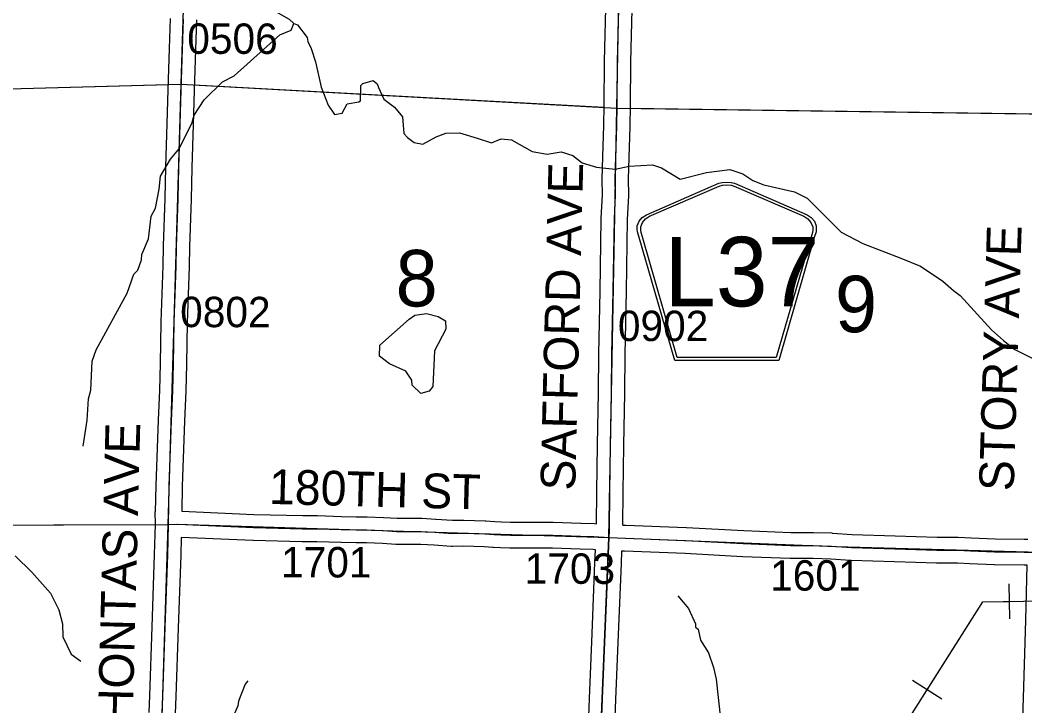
# Model space of a CAD drawing. Extents: x -157.2 to -99.3, y 12.2 to 46.2.
# Drawn here: x -116.201 to -113.887, y 31.713 to 33.292 of the extents above; entities that cross this region are included whole.
import ezdxf

# ---------------------------------------------------------------- set-up
doc = ezdxf.new("R2010")
doc.units = 0
for name, color, linetype in [('tdCoHydroRiver', 7, 'Continuous'), ('tdCoPipe', 7, 'Continuous'), ('tdCoSecRdNmbr', 7, 'Continuous'), ('tdCoSecRdTxt', 7, 'Continuous'), ('tdCoSecRteBand', 7, 'Continuous'), ('tdCoSecRteCL', 7, 'Continuous'), ('tdCoSectLine', 7, 'Continuous'), ('tdCoSectLinePart', 7, 'Continuous'), ('tdCoSectNmbr', 7, 'Continuous'), ('tdCoShieldCoRteHrd', 7, 'Continuous'), ('tdCoSurfAsphalt', 7, 'Continuous'), ('tdCoSurfEarth', 7, 'Continuous'), ('tdCoSurfGravel', 7, 'Continuous')]:
    doc.layers.add(name, color=color, linetype=linetype)

msp = doc.modelspace()

# ---------------------------------------------------------------- linework, layer by layer
at = {"layer": 'tdCoHydroRiver'}
for points in [[(-115.7398, 33.5509), (-115.7353, 33.5445), (-115.7342, 33.5271), (-115.7404, 33.4721), (-115.7423, 33.4027), (-115.7335, 33.3788), (-115.7074, 33.3528), (-115.6712, 33.3503), (-115.6616, 33.3531), (-115.6482, 33.3812), (-115.637, 33.3872), (-115.6276, 33.3869), (-115.6121, 33.3739), (-115.6093, 33.3628), (-115.6163, 33.3361), (-115.6169, 33.3141), (-115.5812, 33.2941), (-115.5704, 33.2844)], [(-115.9298, 32.7167), (-115.9213, 32.7402), (-115.921, 32.7528), (-115.9058, 32.7886), (-115.8996, 32.8405), (-115.8897, 32.8592), (-115.8806, 32.9031), (-115.8782, 32.933), (-115.855, 32.9719), (-115.8355, 32.995), (-115.8055, 33.0541), (-115.8002, 33.0729), (-115.7772, 33.1086), (-115.735, 33.15), (-115.7078, 33.1635), (-115.6027, 33.2584), (-115.5771, 33.2688), (-115.5704, 33.2844)], [(-115.5704, 33.2844), (-115.5626, 33.281), (-115.5397, 33.252), (-115.5384, 33.2425), (-115.5309, 33.2265), (-115.5207, 33.1962), (-115.5081, 33.1375), (-115.4919, 33.0961), (-115.4767, 33.0751), (-115.4593, 33.0778), (-115.4476, 33.0996), (-115.4207, 33.1036), (-115.4175, 33.1066), (-115.4165, 33.1413), (-115.4117, 33.1459), (-115.3878, 33.1532), (-115.3785, 33.145), (-115.3756, 33.1371), (-115.3637, 33.1099), (-115.339, 33.0919), (-115.3207, 33.0693), (-115.317, 33.0313), (-115.3093, 33.0216), (-115.2939, 33.0102), (-115.2735, 33.0065), (-115.243, 33.023), (-115.2207, 33.0319), (-115.1891, 33.0326), (-115.1484, 33.0204), (-115.1153, 33.0099), (-115.0928, 33.0186), (-115.069, 33.0163), (-115.022, 32.9895), (-114.9871, 32.9837), (-114.9552, 32.989)], [(-114.9552, 32.989), (-114.9283, 32.9803), (-114.9065, 32.9638), (-114.8734, 32.9534), (-114.8306, 32.9489), (-114.7986, 32.9558), (-114.7444, 32.959), (-114.7241, 32.9521), (-114.6806, 32.9257), (-114.6203, 32.9415), (-114.5664, 32.948), (-114.5367, 32.9378), (-114.5135, 32.923), (-114.4885, 32.9129), (-114.4179, 32.8969), (-114.3883, 32.8819), (-114.3098, 32.8042), (-114.26, 32.7776), (-114.1725, 32.7438), (-114.1273, 32.7253), (-114.0761, 32.6908), (-114.0514, 32.6697), (-114.0359, 32.6582), (-113.9638, 32.5791), (-113.936, 32.5547), (-113.9098, 32.5335), (-113.7774, 32.467)], [(-116.0561, 32.3115), (-116.0466, 32.3712), (-116.0437, 32.42), (-116.0384, 32.4404), (-116.035, 32.5066), (-116.0264, 32.5332), (-115.955, 32.6638), (-115.9396, 32.7075), (-115.9298, 32.7167)], [(-115.2781, 32.4323), (-115.2981, 32.4517), (-115.2993, 32.4628), (-115.313, 32.4837), (-115.3504, 32.5005), (-115.3736, 32.5185), (-115.3729, 32.5437), (-115.305, 32.6034), (-115.2921, 32.6125), (-115.2652, 32.6165), (-115.2385, 32.6095), (-115.2214, 32.5995), (-115.2204, 32.5806), (-115.247, 32.5308), (-115.2508, 32.4489), (-115.259, 32.4381), (-115.2781, 32.4323)], [(-116.2129, 32.0586), (-116.1745, 32.0213), (-116.1316, 31.9728), (-116.1121, 31.9344), (-116.1035, 31.9026), (-116.1028, 31.8726), (-116.0834, 31.8326), (-116.0617, 31.8162)], [(-114.6864, 31.9666), (-114.6619, 31.9376), (-114.6455, 31.9024), (-114.6457, 31.8946), (-114.6395, 31.8897), (-114.6339, 31.8643), (-114.6157, 31.8354), (-114.6039, 31.802), (-114.5983, 31.775), (-114.588, 31.6832)], [(-115.6764, 31.771), (-115.6829, 31.7633), (-115.6982, 31.7242), (-115.7001, 31.7132), (-115.7068, 31.6976), (-115.7095, 31.6567), (-115.7052, 31.6408), (-115.668, 31.5577), (-115.6542, 31.5432), (-115.63, 31.5062), (-115.6273, 31.4888), (-115.6257, 31.4319), (-115.6301, 31.3847), (-115.6374, 31.3502), (-115.6409, 31.2225), (-115.6523, 31.207), (-115.6552, 31.1598), (-115.6424, 31.1073), (-115.6385, 31.0788), (-115.6485, 31.0602), (-115.6752, 30.7753), (-115.6764, 30.7296)]]:
    msp.add_lwpolyline(points, dxfattribs=at)
at = {"layer": 'tdCoPipe'}
for p, q in [((-113.9216, 31.9134), (-113.923, 31.994)), ((-114.0779, 31.7287), (-114.1459, 31.7718))]:
    msp.add_line(p, q, dxfattribs=at)
for points in [[(-119.4133, 23.3327), (-118.333, 25.1143), (-118.3187, 25.3672), (-117.6223, 26.3197), (-117.3909, 27.0221), (-117.0238, 27.405), (-116.786, 27.3853), (-116.0353, 28.8965), (-115.8147, 28.963), (-115.031, 30.6247), (-114.8226, 30.6278), (-113.9839, 31.9526), (-113.7493, 31.9569), (-113.0964, 33.545), (-113.0972, 33.7644), (-112.3442, 33.9392), (-112.3543, 34.3663), (-112.164, 34.6114)], [(-114.1119, 31.7503), (-113.9839, 31.9526), (-113.9223, 31.9537)]]:
    msp.add_lwpolyline(points, dxfattribs=at)
at = {"layer": 'tdCoSecRteBand'}
for points in [[(-114.8738, 32.1328), (-114.8731, 32.2061), (-114.8731, 32.2062), (-114.8731, 32.2064), (-114.8712, 32.3141), (-114.8712, 32.3141), (-114.869, 32.4346), (-114.868, 32.5233), (-114.868, 32.5234), (-114.868, 32.5235), (-114.8652, 32.6682), (-114.8625, 32.8349), (-114.8625, 32.8354), (-114.8625, 32.8359), (-114.8598, 32.8897), (-114.8603, 32.9253), (-114.8603, 32.9258), (-114.8603, 32.9262), (-114.8593, 32.9775), (-114.8593, 32.9778), (-114.8593, 32.9781), (-114.8566, 33.0492), (-114.8562, 33.0957), (-114.8554, 33.1969), (-114.8554, 33.1972), (-114.8554, 33.1975), (-114.8514, 33.3501)], [(-114.7915, 33.3483), (-114.7954, 33.1962), (-114.7962, 33.0952), (-114.7966, 33.0482), (-114.7966, 33.0478), (-114.7966, 33.0473), (-114.7993, 32.9761), (-114.8003, 32.9256), (-114.7998, 32.8896), (-114.7998, 32.8886), (-114.7999, 32.8877), (-114.8026, 32.8334), (-114.8053, 32.6672), (-114.8053, 32.6672), (-114.8053, 32.6672), (-114.808, 32.5225), (-114.809, 32.4338), (-114.809, 32.4337), (-114.809, 32.4336), (-114.8112, 32.313), (-114.8131, 32.2054), (-114.8138, 32.13), (-114.8133, 32.1299), (-114.8133, 32.1297), (-114.8063, 32.1293), (-114.6669, 32.1239), (-114.6666, 32.1239), (-114.6664, 32.1239), (-114.5344, 32.1168), (-114.4257, 32.1123), (-114.3746, 32.1123), (-114.3742, 32.1123), (-114.3739, 32.1123), (-114.3317, 32.1114), (-114.331, 32.1113), (-114.3303, 32.1113), (-114.2847, 32.1081), (-114.1854, 32.1047), (-114.089, 32.1017), (-114.0417, 32.1017), (-114.041, 32.1017), (-114.0404, 32.1017), (-114.0108, 32.1005), (-114.0107, 32.1005), (-114.0106, 32.1005), (-113.9557, 32.0978), (-113.8884, 32.0973)], [(-115.9036, 31.6981), (-115.9022, 31.737), (-115.897, 31.8953), (-115.897, 31.8953), (-115.897, 31.8953), (-115.8913, 32.0619), (-115.8897, 32.1311), (-115.8905, 32.1603), (-115.889, 32.1604), (-115.8876, 32.2208), (-115.8876, 32.2209), (-115.8876, 32.2211), (-115.8822, 32.3708), (-115.8822, 32.3709), (-115.8822, 32.3709), (-115.8795, 32.4405), (-115.8778, 32.5009), (-115.8763, 32.5968), (-115.8763, 32.5971), (-115.8763, 32.5974), (-115.8721, 32.7262), (-115.8709, 32.772), (-115.8709, 32.7721), (-115.8709, 32.7722), (-115.8674, 32.8814), (-115.8654, 32.9535), (-115.8654, 32.9536), (-115.8654, 32.9536), (-115.8625, 33.0537), (-115.8602, 33.1314), (-115.8602, 33.1315), (-115.8602, 33.1315), (-115.857, 33.2267), (-115.857, 33.2268), (-115.857, 33.2268), (-115.8546, 33.2954)], [(-115.7946, 33.2929), (-115.7971, 33.2247), (-115.8003, 33.1296), (-115.8025, 33.052), (-115.8025, 33.052), (-115.8025, 33.052), (-115.8055, 32.9519), (-115.8074, 32.8796), (-115.8074, 32.8796), (-115.8074, 32.8795), (-115.8109, 32.7703), (-115.8121, 32.7245), (-115.8121, 32.7245), (-115.8121, 32.7244), (-115.8163, 32.5957), (-115.8178, 32.4997), (-115.8178, 32.4995), (-115.8178, 32.4993), (-115.8195, 32.4387), (-115.8195, 32.4385), (-115.8195, 32.4384), (-115.8222, 32.3686), (-115.8276, 32.2192), (-115.829, 32.1613), (-115.6628, 32.1543), (-115.5502, 32.1513), (-115.5173, 32.1513), (-115.5168, 32.1513), (-115.5162, 32.1513), (-115.4606, 32.1491), (-115.4269, 32.1486), (-115.4027, 32.1486), (-115.4022, 32.1486), (-115.4017, 32.1486), (-115.3642, 32.1473), (-115.3636, 32.1473), (-115.3631, 32.1473), (-115.3328, 32.1451), (-115.3176, 32.1451), (-115.2772, 32.1451), (-115.2763, 32.1451), (-115.2755, 32.1451), (-115.2442, 32.1434), (-115.2439, 32.1434), (-115.2436, 32.1433), (-115.2052, 32.1405), (-115.1806, 32.1412), (-115.1797, 32.1412), (-115.1788, 32.1412), (-115.13, 32.1397), (-115.1291, 32.1397), (-115.1282, 32.1396), (-115.1075, 32.1377), (-115.0926, 32.1371), (-115.0715, 32.1363), (-115.0337, 32.1365), (-115.0335, 32.1365), (-115.0334, 32.1365), (-114.9742, 32.1363), (-114.9738, 32.1363), (-114.9734, 32.1363), (-114.9095, 32.1343), (-114.9094, 32.1343), (-114.9092, 32.1343), (-114.8784, 32.133), (-114.8783, 32.133), (-114.8781, 32.133), (-114.8738, 32.1328)], [(-114.8956, 31.57), (-114.8896, 31.7305), (-114.8896, 31.7305), (-114.8896, 31.7306), (-114.8837, 31.88), (-114.8837, 31.88), (-114.8837, 31.88), (-114.8771, 32.0433), (-114.8771, 32.0433), (-114.8771, 32.0434), (-114.8758, 32.0728), (-114.8761, 32.0728), (-114.881, 32.0731), (-114.9115, 32.0743), (-114.9748, 32.0763), (-115.0335, 32.0765), (-115.0718, 32.0763), (-115.0725, 32.0763), (-115.0732, 32.0763), (-115.095, 32.0772), (-115.1106, 32.0778), (-115.1114, 32.0778), (-115.1122, 32.0779), (-115.1327, 32.0798), (-115.1798, 32.0812), (-115.205, 32.0805), (-115.2066, 32.0804), (-115.2081, 32.0805), (-115.2478, 32.0835), (-115.278, 32.0851), (-115.3176, 32.0851), (-115.3339, 32.0851), (-115.3349, 32.0851), (-115.336, 32.0852), (-115.3667, 32.0874), (-115.4032, 32.0886), (-115.4271, 32.0886), (-115.4273, 32.0886), (-115.4275, 32.0886), (-115.4618, 32.0891), (-115.4622, 32.0891), (-115.4626, 32.0891), (-115.5179, 32.0913), (-115.5506, 32.0913), (-115.551, 32.0913), (-115.5514, 32.0913), (-115.6646, 32.0943), (-115.6649, 32.0943), (-115.6651, 32.0943), (-115.8304, 32.1013), (-115.8304, 32.1004), (-115.8313, 32.0603), (-115.8313, 32.0601), (-115.8314, 32.06), (-115.837, 31.8933), (-115.8422, 31.735), (-115.8422, 31.7349), (-115.8422, 31.7348), (-115.8437, 31.696)], [(-113.8884, 32.0973), (-113.8802, 32.0973)], [(-113.8886, 32.0373), (-113.8887, 32.0373), (-113.9568, 32.0378), (-113.9574, 32.0378), (-113.958, 32.0378), (-114.0134, 32.0405), (-114.0423, 32.0417), (-114.0895, 32.0417), (-114.09, 32.0417), (-114.0904, 32.0418), (-114.1873, 32.0447), (-114.1874, 32.0447), (-114.1874, 32.0447), (-114.2873, 32.0482), (-114.2878, 32.0482), (-114.2884, 32.0482), (-114.3338, 32.0514), (-114.3749, 32.0523), (-114.4264, 32.0523), (-114.427, 32.0523), (-114.4276, 32.0524), (-114.5371, 32.0568), (-114.5373, 32.0568), (-114.5375, 32.0568), (-114.6694, 32.064), (-114.8088, 32.0694), (-114.809, 32.0694), (-114.8092, 32.0694), (-114.8159, 32.0697), (-114.8171, 32.0408), (-114.8238, 31.8776), (-114.8297, 31.7282), (-114.8356, 31.5677)], [(-113.8961, 31.5461), (-113.8902, 31.7322), (-113.885, 31.9104), (-113.8818, 32.0373), (-113.8884, 32.0373), (-113.8886, 32.0373)]]:
    msp.add_lwpolyline(points, dxfattribs=at)
at = {"layer": 'tdCoSecRteCL'}
for points in [[(-114.8446, 32.1013), (-114.8439, 32.1168), (-114.8431, 32.2058), (-114.8412, 32.3136), (-114.839, 32.4342), (-114.838, 32.523), (-114.8353, 32.6677), (-114.8325, 32.8344), (-114.8298, 32.8892), (-114.8303, 32.9257), (-114.8293, 32.977), (-114.8266, 33.0485), (-114.8262, 33.0955), (-114.8254, 33.1967), (-114.8214, 33.3493), (-114.8207, 33.3673), (-114.8192, 33.4889), (-114.8185, 33.5437), (-114.8173, 33.5903)], [(-115.8597, 32.1311), (-115.8576, 32.2201), (-115.8522, 32.3697), (-115.8495, 32.4395), (-115.8478, 32.5002), (-115.8463, 32.5964), (-115.8421, 32.7254), (-115.8409, 32.7712), (-115.8374, 32.8805), (-115.8354, 32.9527), (-115.8325, 33.0528), (-115.8303, 33.1305), (-115.8271, 33.2257), (-115.8246, 33.2943)], [(-115.891, 31.1222), (-115.8885, 31.2028), (-115.8875, 31.2383), (-115.8825, 31.3964), (-115.8779, 31.5574), (-115.8737, 31.697), (-115.8722, 31.736), (-115.867, 31.8943), (-115.8613, 32.061), (-115.8597, 32.1311)], [(-115.8597, 32.1311), (-115.8382, 32.1317), (-115.6638, 32.1243), (-115.5506, 32.1213), (-115.5173, 32.1213), (-115.4614, 32.1191), (-115.4271, 32.1186), (-115.4027, 32.1186), (-115.3652, 32.1174), (-115.3339, 32.1151), (-115.3176, 32.1151), (-115.2772, 32.1151), (-115.2458, 32.1134), (-115.2059, 32.1105), (-115.1797, 32.1112), (-115.1309, 32.1097), (-115.1095, 32.1077), (-115.0938, 32.1071), (-115.072, 32.1063), (-115.0335, 32.1065), (-114.9743, 32.1063), (-114.9104, 32.1043), (-114.8796, 32.1031), (-114.8446, 32.1013)], [(-114.887, 31.0797), (-114.8833, 31.1728), (-114.8809, 31.2246), (-114.8747, 31.3651), (-114.873, 31.3999), (-114.8656, 31.5688), (-114.8597, 31.7294), (-114.8537, 31.8788), (-114.8471, 32.0421), (-114.8446, 32.1013)], [(-114.8446, 32.1013), (-114.8076, 32.0994), (-114.668, 32.0939), (-114.5359, 32.0868), (-114.4264, 32.0823), (-114.3746, 32.0823), (-114.3324, 32.0814), (-114.2863, 32.0782), (-114.1864, 32.0747), (-114.0895, 32.0717), (-114.0417, 32.0717), (-114.0121, 32.0705), (-113.9566, 32.0678), (-113.8885, 32.0673), (-113.851, 32.0674)]]:
    msp.add_lwpolyline(points, dxfattribs=at)
at = {"layer": 'tdCoSectLine'}
for points in [[(-115.8302, 33.1444), (-115.7938, 34.3032)], [(-114.8267, 33.0896), (-114.8176, 33.5903), (-114.7955, 34.2698)], [(-116.7946, 33.1185), (-115.8302, 33.1444)], [(-115.8601, 32.1311), (-115.8302, 33.1444)], [(-115.8302, 33.1444), (-114.8267, 33.0896)], [(-114.8449, 32.1013), (-114.8267, 33.0896)], [(-114.8267, 33.0896), (-113.8213, 33.0756)], [(-116.824, 32.1276), (-115.8601, 32.1311)], [(-115.8914, 31.1222), (-115.8601, 32.1311)], [(-115.8601, 32.1311), (-115.84, 32.1316), (-114.8449, 32.1013)], [(-114.8874, 31.0797), (-114.8449, 32.1013)], [(-114.8449, 32.1013), (-114.3222, 32.0802), (-113.8513, 32.0674)]]:
    msp.add_lwpolyline(points, dxfattribs=at)
at = {"layer": 'tdCoSectLinePart'}
for points in [[(-116.7926, 33.1186), (-115.8602, 33.1436)], [(-115.8002, 33.1428), (-114.8566, 33.0913)], [(-114.7967, 33.0892), (-113.8515, 33.076)], [(-116.824, 32.1276), (-115.8901, 32.131)]]:
    msp.add_lwpolyline(points, dxfattribs=at)
at = {"layer": 'tdCoShieldCoRteHrd'}
for points in [[(-114.6934, 32.5088), (-114.7753, 32.7917), (-114.7792, 32.8049), (-114.7799, 32.8108), (-114.7799, 32.8186), (-114.7757, 32.8289), (-114.7684, 32.8374), (-114.7588, 32.844), (-114.5915, 32.9164), (-114.584, 32.918), (-114.5736, 32.9189), (-114.5632, 32.918), (-114.5557, 32.9164), (-114.3884, 32.844), (-114.3788, 32.8374), (-114.3715, 32.8289), (-114.3673, 32.8186), (-114.3673, 32.8108), (-114.368, 32.8049), (-114.3719, 32.7917), (-114.4538, 32.5088)], [(-114.6875, 32.5151), (-114.7672, 32.7904), (-114.771, 32.8031), (-114.7717, 32.8087), (-114.7717, 32.8162), (-114.7676, 32.8261), (-114.7606, 32.8343), (-114.7514, 32.8407), (-114.5908, 32.9101), (-114.5836, 32.9117), (-114.5736, 32.9126), (-114.5636, 32.9117), (-114.5564, 32.9101), (-114.3958, 32.8407), (-114.3866, 32.8343), (-114.3796, 32.8261), (-114.3756, 32.8162), (-114.3756, 32.8087), (-114.3763, 32.8031), (-114.38, 32.7904), (-114.4597, 32.5151)]]:
    msp.add_lwpolyline(points, close=True, dxfattribs=at)
at = {"layer": 'tdCoSurfAsphalt'}
for points in [[(-114.8262, 33.0955), (-114.8254, 33.1967), (-114.8214, 33.3493), (-114.8207, 33.3673), (-114.8192, 33.4889), (-114.8185, 33.5437), (-114.8173, 33.5903)], [(-114.887, 31.0797), (-114.8833, 31.1728), (-114.8809, 31.2246), (-114.8747, 31.3651), (-114.873, 31.3999), (-114.8656, 31.5688), (-114.8597, 31.7294), (-114.8537, 31.8788), (-114.8471, 32.0421), (-114.8446, 32.1013), (-114.8439, 32.1168), (-114.8431, 32.2058), (-114.8412, 32.3136), (-114.839, 32.4342), (-114.838, 32.523), (-114.8353, 32.6677), (-114.8325, 32.8344), (-114.8298, 32.8892), (-114.8303, 32.9257), (-114.8293, 32.977), (-114.8266, 33.0485), (-114.8262, 33.0955)]]:
    msp.add_lwpolyline(points, dxfattribs=at)
at = {"layer": 'tdCoSurfEarth'}
for points in [[(-115.8597, 32.1311), (-115.8382, 32.1317), (-115.6638, 32.1243), (-115.5506, 32.1213), (-115.5173, 32.1213), (-115.4614, 32.1191), (-115.4271, 32.1186), (-115.4027, 32.1186), (-115.3652, 32.1174), (-115.3339, 32.1151), (-115.3176, 32.1151), (-115.2772, 32.1151), (-115.2458, 32.1134), (-115.2059, 32.1105), (-115.1797, 32.1112), (-115.1309, 32.1097), (-115.1095, 32.1077), (-115.0938, 32.1071)], [(-115.0938, 32.1071), (-115.072, 32.1063), (-115.0335, 32.1065), (-114.9743, 32.1063), (-114.9104, 32.1043), (-114.8796, 32.1031), (-114.8446, 32.1013)]]:
    msp.add_lwpolyline(points, dxfattribs=at)
at = {"layer": 'tdCoSurfGravel'}
for points in [[(-115.8737, 31.697), (-115.8722, 31.736), (-115.867, 31.8943), (-115.8613, 32.061), (-115.8597, 32.1311), (-115.8576, 32.2201), (-115.8522, 32.3697), (-115.8495, 32.4395), (-115.8478, 32.5002), (-115.8463, 32.5964), (-115.8421, 32.7254), (-115.8409, 32.7712), (-115.8374, 32.8805), (-115.8354, 32.9527), (-115.8325, 33.0528), (-115.8303, 33.1305), (-115.8271, 33.2257), (-115.8246, 33.2943)], [(-114.8446, 32.1013), (-114.8076, 32.0994), (-114.668, 32.0939), (-114.5359, 32.0868), (-114.4264, 32.0823), (-114.3746, 32.0823), (-114.3324, 32.0814), (-114.2863, 32.0782), (-114.1864, 32.0747), (-114.0895, 32.0717), (-114.0417, 32.0717), (-114.0121, 32.0705), (-113.9566, 32.0678), (-113.8885, 32.0673), (-113.851, 32.0674)]]:
    msp.add_lwpolyline(points, dxfattribs=at)

# ---------------------------------------------------------------- texts
at = {"layer": 'tdCoSecRdNmbr'}
for s, rotation, p in [('0506', 359.9111, (-115.8162, 33.2145)), ('0802', 359.9111, (-115.8326, 32.5853)), ('0902', 359.9123, (-114.8244, 32.5533)), ('1701', 359.9114, (-115.6002, 32.0092)), ('1703', 359.9121, (-115.039, 31.9945)), ('1601', 359.9126, (-114.4736, 31.9788))]:
    msp.add_text(s, height=0.07, rotation=rotation, dxfattribs=at).set_placement(p)
at = {"layer": 'tdCoSecRdTxt'}
for s, rotation, p in [('SAFFORD AVE', 88.5819, (-114.9228, 32.2083)), ('STORY AVE', 88.254, (-113.9128, 32.2068)), ('POCAHONTAS AVE', 88.5081, (-115.9502, 31.3718)), ('180TH ST', 358.4776, (-115.6288, 32.1784))]:
    msp.add_text(s, height=0.08, rotation=rotation, dxfattribs=at).set_placement(p)
at = {"layer": 'tdCoSectNmbr'}
for s, rotation, p in [('8', 359.9115, (-115.3363, 32.633)), ('9', 359.9126, (-114.3242, 32.5736))]:
    msp.add_text(s, height=0.13, rotation=rotation, dxfattribs=at).set_placement(p)
at = {"layer": 'tdCoShieldCoRteHrd'}
msp.add_text('L37', height=0.16, dxfattribs=at).set_placement((-114.7176, 32.6331))

doc.saveas('drawing.dxf')
